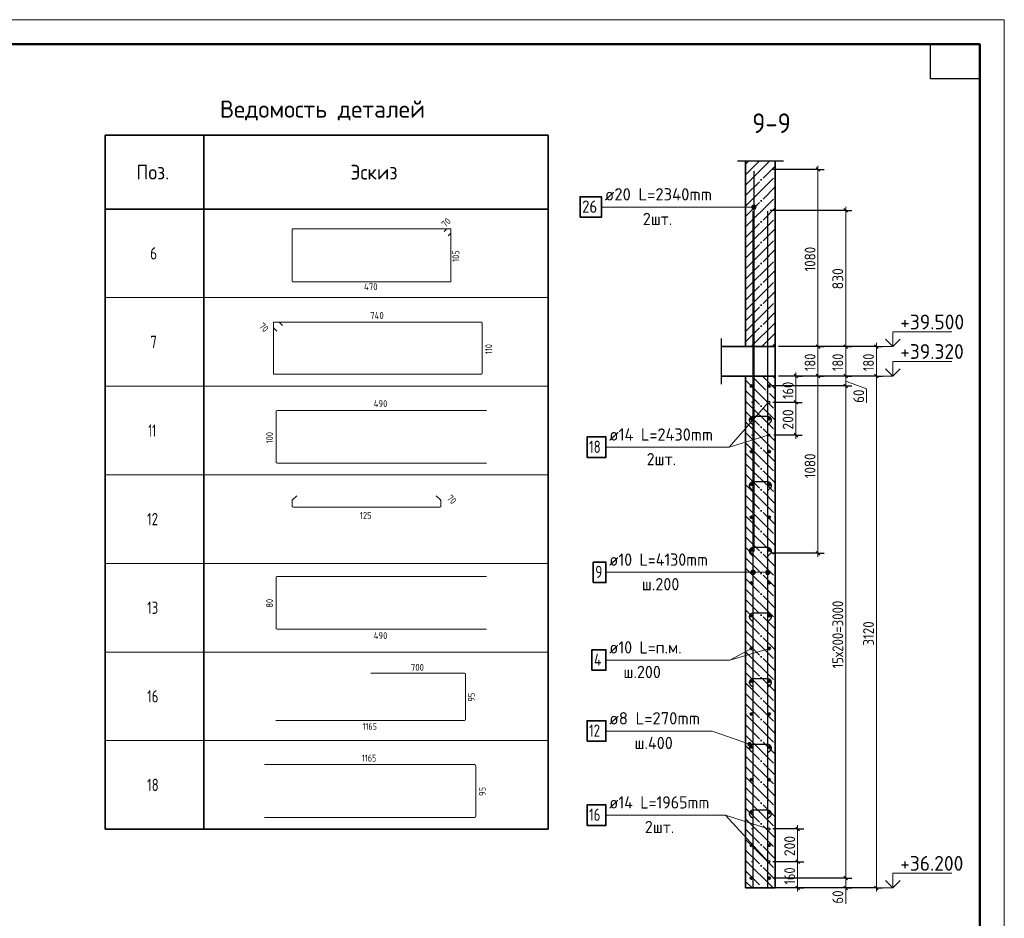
# Model space of a CAD drawing. Header units: millimetres. Extents: x -49773 to 2322955, y -3321 to 58485.
# Tile 514 of 580: x 1974698 to 1994707, y 8534 to 26793. Entities that reach past the tile are written whole.
import ezdxf

# ---------------------------------------------------------------- set-up
doc = ezdxf.new("R2010")
doc.units = ezdxf.units.MM
doc.linetypes.add('______11', pattern=[500, 400, -50, 0, -50])
doc.linetypes.add('______5', pattern=[1100, 800, -100, 100, -100])
for name, color, linetype, lineweight in [('Standard', 7, 'Continuous', 25), ('Арм.стержн. вертикальными 1', 22, 'Continuous', 35), ('Арм.стержн.горизонт. 1', 180, 'Continuous', 35), ('Арм.стержн.горизонт. 2', 202, 'Continuous', 35), ('Высотная отметки_ общее', 7, 'Continuous', 13), ('Перекрытие_ общее', 7, 'Continuous', 35), ('Размерная линия_ общее', 7, 'Continuous', 13), ('Стена_ общее', 7, 'Continuous', 35)]:
    doc.layers.add(name, color=color, linetype=linetype, lineweight=lineweight)
doc.layers.add('Арм.стержн. вертикальными 2', color=7, linetype='Continuous', lineweight=35, true_color=0x006e00)
doc.layers.add('Арм.стержн.Стяжки', color=7, linetype='Continuous', lineweight=35, true_color=0x501e0f)
doc.styles.add('ISOCPEUR', font='txt')

msp = doc.modelspace()

# ---------------------------------------------------------------- hatches: boundary and pattern name
at = {"layer": 'Арм.стержн. вертикальными 1', "linetype": 'Continuous', "lineweight": 13, "transparency": 33554687}
for points in [[(1989577.9, 15603.1), (1989600.4, 15519.4), (1989600.4, 15609.4)], [(1989600.4, 15609.4), (1989600.4, 15519.4), (1989622.9, 15525.7)], [(1989600.4, 15609.4), (1989622.9, 15525.7), (1989622.9, 15603.1)], [(1989877.9, 15603.1), (1989900.4, 15519.4), (1989900.4, 15609.4)], [(1989900.4, 15609.4), (1989900.4, 15519.4), (1989922.9, 15525.7)], [(1989900.4, 15609.4), (1989922.9, 15525.7), (1989922.9, 15603.1)], [(1989561.7, 15541.9), (1989561.7, 15586.9), (1989555.4, 15564.4)], [(1989561.7, 15586.9), (1989577.9, 15525.7), (1989577.9, 15603.1)], [(1989561.7, 15586.9), (1989561.7, 15541.9), (1989577.9, 15525.7)], [(1989577.9, 15603.1), (1989577.9, 15525.7), (1989600.4, 15519.4)], [(1989622.9, 15603.1), (1989622.9, 15525.7), (1989639.1, 15541.9)], [(1989622.9, 15603.1), (1989639.1, 15541.9), (1989639.1, 15586.9)], [(1989639.1, 15586.9), (1989639.1, 15541.9), (1989645.4, 15564.4)], [(1989861.7, 15541.9), (1989861.7, 15586.9), (1989855.4, 15564.4)], [(1989861.7, 15586.9), (1989877.9, 15525.7), (1989877.9, 15603.1)], [(1989861.7, 15586.9), (1989861.7, 15541.9), (1989877.9, 15525.7)], [(1989877.9, 15603.1), (1989877.9, 15525.7), (1989900.4, 15519.4)], [(1989922.9, 15603.1), (1989922.9, 15525.7), (1989939.1, 15541.9)], [(1989922.9, 15603.1), (1989939.1, 15541.9), (1989939.1, 15586.9)], [(1989939.1, 15586.9), (1989939.1, 15541.9), (1989945.4, 15564.4)]]:
    msp.add_hatch(color=7, dxfattribs=at).paths.add_polyline_path(points)
at = {"layer": 'Арм.стержн. вертикальными 2', "linetype": 'Continuous', "lineweight": 13, "transparency": 33554687}
for points in [[(1989578.3, 23008.3), (1989594.5, 22947.1), (1989594.5, 23024.5)], [(1989578.3, 23008.3), (1989594.5, 22947.1), (1989594.5, 23024.5)], [(1989594.5, 23024.5), (1989617, 22940.8), (1989617, 23030.8)], [(1989594.5, 23024.5), (1989617, 22940.8), (1989617, 23030.8)], [(1989594.5, 23024.5), (1989594.5, 22947.1), (1989617, 22940.8)], [(1989594.5, 23024.5), (1989594.5, 22947.1), (1989617, 22940.8)], [(1989617, 23030.8), (1989617, 22940.8), (1989639.5, 22947.1)], [(1989617, 23030.8), (1989639.5, 22947.1), (1989639.5, 23024.5)], [(1989617, 23030.8), (1989617, 22940.8), (1989639.5, 22947.1)], [(1989617, 23030.8), (1989639.5, 22947.1), (1989639.5, 23024.5)], [(1989639.5, 23024.5), (1989639.5, 22947.1), (1989655.7, 22963.3)], [(1989639.5, 23024.5), (1989655.7, 22963.3), (1989655.7, 23008.3)], [(1989639.5, 23024.5), (1989639.5, 22947.1), (1989655.7, 22963.3)], [(1989639.5, 23024.5), (1989655.7, 22963.3), (1989655.7, 23008.3)], [(1989578.3, 22963.3), (1989578.3, 23008.3), (1989572, 22985.8)], [(1989578.3, 22963.3), (1989578.3, 23008.3), (1989572, 22985.8)], [(1989578.3, 23008.3), (1989578.3, 22963.3), (1989594.5, 22947.1)], [(1989578.3, 23008.3), (1989578.3, 22963.3), (1989594.5, 22947.1)], [(1989655.7, 23008.3), (1989655.7, 22963.3), (1989662, 22985.8)], [(1989655.7, 23008.3), (1989655.7, 22963.3), (1989662, 22985.8)]]:
    msp.add_hatch(color=7, dxfattribs=at).paths.add_polyline_path(points)
at = {"layer": 'Арм.стержн.Стяжки', "linetype": 'Continuous', "lineweight": 13, "transparency": 33554687}
for points in [[(1989493.7, 12066.6), (1989506.1, 12102), (1989495, 12086.1)], [(1989506.1, 12102), (1989493.7, 12066.6), (1989502, 12049.5)], [(1989506.1, 12102), (1989502, 12049.5), (1989523.3, 12110.3)], [(1989523.3, 12110.3), (1989502, 12049.5), (1989518, 12038.3)], [(1989523.3, 12110.3), (1989518, 12038.3), (1989542.7, 12109.1)], [(1989542.7, 12109.1), (1989518, 12038.3), (1989537.4, 12037.1)], [(1989542.7, 12109.1), (1989537.4, 12037.1), (1989558.7, 12098)], [(1989558.7, 12098), (1989537.4, 12037.1), (1989554.6, 12045.4)], [(1989558.7, 12098), (1989554.6, 12045.4), (1989567, 12080.8)], [(1989567, 12080.8), (1989554.6, 12045.4), (1989565.8, 12061.4)]]:
    msp.add_hatch(color=7, dxfattribs=at).paths.add_polyline_path(points)

# ---------------------------------------------------------------- linework, layer by layer
at = {"layer": 'Standard', "color": 7, "linetype": 'Continuous', "lineweight": 35, "transparency": 33554687}
for p, q in [((1976437.1, 24444.9), (1985437.1, 24444.9)), ((1976437.1, 22944.9), (1976437.1, 24444.9)), ((1976437.1, 24444.9), (1976437.1, 21144.9)), ((1978437.1, 22944.9), (1978437.1, 24444.9)), ((1978437.1, 24444.9), (1978437.1, 21144.9)), ((1985437.1, 22944.9), (1985437.1, 24444.9)), ((1985437.1, 24444.9), (1985437.1, 21144.9)), ((1989450.2, 23915.5), (1989450.2, 20150.8)), ((1990050.2, 20150.8), (1990050.2, 23915.5)), ((1985437.1, 22944.9), (1976437.1, 22944.9)), ((1976437.1, 22644.9), (1976437.1, 19344.9)), ((1978437.1, 22644.9), (1978437.1, 19344.9)), ((1985437.1, 22644.9), (1985437.1, 19344.9)), ((1976437.1, 20844.9), (1976437.1, 17544.9)), ((1978437.1, 20844.9), (1978437.1, 17544.9)), ((1985437.1, 20844.9), (1985437.1, 17544.9)), ((1989450.2, 20150.8), (1988962.4, 20150.8)), ((1990050.2, 19550.8), (1990050.2, 20150.8)), ((1988962.4, 19550.8), (1989450.2, 19550.8)), ((1989450.2, 19550.8), (1989450.2, 9150.8)), ((1990050.2, 9150.8), (1990050.2, 19550.8)), ((1976437.1, 19044.9), (1976437.1, 15744.9)), ((1978437.1, 19044.9), (1978437.1, 15744.9)), ((1985437.1, 19044.9), (1985437.1, 15744.9)), ((1976437.1, 17244.9), (1976437.1, 13944.9)), ((1978437.1, 17244.9), (1978437.1, 13944.9)), ((1985437.1, 17244.9), (1985437.1, 13944.9)), ((1976437.1, 15444.9), (1976437.1, 12144.9)), ((1978437.1, 15444.9), (1978437.1, 12144.9)), ((1985437.1, 15444.9), (1985437.1, 12144.9)), ((1976437.1, 13644.9), (1976437.1, 10344.9)), ((1978437.1, 13644.9), (1978437.1, 10344.9)), ((1985437.1, 13644.9), (1985437.1, 10344.9)), ((1976437.1, 10344.9), (1985437.1, 10344.9)), ((1989450.2, 9150.8), (1990050.2, 9150.8))]:
    msp.add_line(p, q, dxfattribs=at)
at = {"layer": 'Standard', "color": 7, "linetype": 'Continuous', "lineweight": 25, "transparency": 33554687}
for p, q in [((1990216.9, 23915.5), (1989283.5, 23915.5)), ((1988962.4, 19384.2), (1988962.4, 20317.5))]:
    msp.add_line(p, q, dxfattribs=at)
at = {"layer": 'Standard', "color": 253, "linetype": '______11', "lineweight": 35, "true_color": 0xababab, "transparency": 33554687}
for p, q in [((1989450.2, 23641.9), (1989723.8, 23915.5)), ((1989450.2, 23217.7), (1990050.2, 23817.7)), ((1989450.2, 22793.4), (1990050.2, 23393.4)), ((1989450.2, 22369.1), (1990050.2, 22969.1)), ((1989450.2, 21944.9), (1990050.2, 22544.9)), ((1989450.2, 21520.6), (1990050.2, 22120.6)), ((1989450.2, 21096.3), (1990050.2, 21696.3)), ((1989450.2, 20672.1), (1990050.2, 21272.1)), ((1989450.2, 20247.8), (1990050.2, 20847.8)), ((1989777.5, 20150.8), (1990050.2, 20423.5)), ((1989578.9, 19550.8), (1990050.2, 19079.5)), ((1990003.2, 19550.8), (1990050.2, 19503.8)), ((1989450.2, 19255.3), (1990050.2, 18655.3)), ((1989450.2, 18831), (1990050.2, 18231)), ((1989450.2, 18406.7), (1990050.2, 17806.7)), ((1989450.2, 17982.5), (1990050.2, 17382.5)), ((1989450.2, 17558.2), (1990050.2, 16958.2)), ((1989450.2, 17133.9), (1990050.2, 16533.9)), ((1989450.2, 16709.7), (1990050.2, 16109.7)), ((1989450.2, 16285.4), (1990050.2, 15685.4)), ((1989450.2, 15861.1), (1990050.2, 15261.1)), ((1989450.2, 15436.9), (1990050.2, 14836.9)), ((1989450.2, 15012.6), (1990050.2, 14412.6)), ((1989450.2, 14588.4), (1990050.2, 13988.4)), ((1989450.2, 14164.1), (1990050.2, 13564.1)), ((1989450.2, 13739.8), (1990050.2, 13139.8)), ((1989450.2, 13315.6), (1990050.2, 12715.6)), ((1989450.2, 12891.3), (1990050.2, 12291.3)), ((1989450.2, 12467), (1990050.2, 11867)), ((1989450.2, 12042.8), (1990050.2, 11442.8)), ((1989450.2, 11618.5), (1990050.2, 11018.5)), ((1989450.2, 11194.2), (1990050.2, 10594.2)), ((1989450.2, 10770), (1990050.2, 10170)), ((1989450.2, 10345.7), (1990050.2, 9745.7)), ((1989450.2, 9921.5), (1990050.2, 9321.5)), ((1989450.2, 9497.2), (1989796.6, 9150.8))]:
    msp.add_line(p, q, dxfattribs=at)
at = {"layer": 'Standard', "color": 253, "linetype": '______5', "lineweight": 35, "true_color": 0xababab, "transparency": 33554687}
for p, q in [((1989450.2, 23429.8), (1989935.9, 23915.5)), ((1989450.2, 23854.1), (1989511.6, 23915.5)), ((1989450.2, 23005.5), (1990050.2, 23605.5)), ((1989450.2, 22581.3), (1990050.2, 23181.3)), ((1989450.2, 22157), (1990050.2, 22757)), ((1989450.2, 21732.7), (1990050.2, 22332.7)), ((1989450.2, 21308.5), (1990050.2, 21908.5)), ((1989450.2, 20884.2), (1990050.2, 21484.2)), ((1989450.2, 20460), (1990050.2, 21060)), ((1989565.3, 20150.8), (1990050.2, 20635.7)), ((1989989.6, 20150.8), (1990050.2, 20211.4)), ((1989450.2, 19467.4), (1990050.2, 18867.4)), ((1989791, 19550.8), (1990050.2, 19291.6)), ((1989450.2, 19043.1), (1990050.2, 18443.1)), ((1989450.2, 18618.9), (1990050.2, 18018.9)), ((1989450.2, 18194.6), (1990050.2, 17594.6)), ((1989450.2, 17770.3), (1990050.2, 17170.3)), ((1989450.2, 17346.1), (1990050.2, 16746.1)), ((1989450.2, 16921.8), (1990050.2, 16321.8)), ((1989450.2, 16497.5), (1990050.2, 15897.5)), ((1989450.2, 16073.3), (1990050.2, 15473.3)), ((1989450.2, 15649), (1990050.2, 15049)), ((1989450.2, 15224.8), (1990050.2, 14624.7)), ((1989450.2, 14800.5), (1990050.2, 14200.5)), ((1989450.2, 14376.2), (1990050.2, 13776.2)), ((1989450.2, 13952), (1990050.2, 13352)), ((1989450.2, 13527.7), (1990050.2, 12927.7)), ((1989450.2, 13103.4), (1990050.2, 12503.4)), ((1989450.2, 12679.2), (1990050.2, 12079.2)), ((1989450.2, 12254.9), (1990050.2, 11654.9)), ((1989450.2, 11830.6), (1990050.2, 11230.6)), ((1989450.2, 11406.4), (1990050.2, 10806.4)), ((1989450.2, 10982.1), (1990050.2, 10382.1)), ((1989450.2, 10557.9), (1990050.2, 9957.8)), ((1989450.2, 10133.6), (1990050.2, 9533.6)), ((1989450.2, 9709.3), (1990008.7, 9150.8)), ((1989450.2, 9285.1), (1989584.4, 9150.8))]:
    msp.add_line(p, q, dxfattribs=at)
at = {"layer": 'Standard', "color": 40, "linetype": 'Continuous', "lineweight": 18, "transparency": 33554687}
for p, q in [((1980238.2, 21478.3), (1980238.2, 22528.8)), ((1980250.1, 22540.7), (1983451.4, 22540.7)), ((1983323.3, 22486.9), (1983374.3, 22537.9)), ((1983381, 22540.7), (1983451.4, 22540.7)), ((1983458.1, 22454.1), (1983407.1, 22403.1)), ((1983460.9, 22531.2), (1983460.9, 21478.3)), ((1983460.9, 22531.2), (1983460.9, 22460.8)), ((1983449, 21466.4), (1980250.1, 21466.4)), ((1979853.6, 20540.9), (1979853.6, 20635.8)), ((1979853.6, 19604.2), (1979853.6, 20635.8)), ((1979866.5, 20648.7), (1984079.3, 20648.7)), ((1979866.5, 20648.7), (1979961.4, 20648.7)), ((1979970.5, 20644.9), (1980039.3, 20576)), ((1984095.3, 20632.6), (1984095.3, 19604.2)), ((1979926.3, 20463), (1979857.4, 20531.8)), ((1984079.3, 19588.2), (1979869.7, 19588.2)), ((1980236.4, 16904), (1980236.4, 17022.6)), ((1980241.1, 17033.9), (1980327, 17119.9)), ((1983163.3, 17119.9), (1983249.2, 17033.9)), ((1983253.9, 17022.6), (1983253.9, 16904)), ((1983237.9, 16888), (1980252.4, 16888))]:
    msp.add_line(p, q, dxfattribs=at)
at = {"layer": 'Standard', "color": 7, "linetype": 'Continuous', "lineweight": 13, "transparency": 33554687}
for p, q in [((1976437.1, 21144.9), (1985437.1, 21144.9)), ((1976437.1, 19344.9), (1985437.1, 19344.9)), ((1976437.1, 17544.9), (1985437.1, 17544.9)), ((1976437.1, 15744.9), (1985437.1, 15744.9)), ((1989933.7, 14017.5), (1989127.6, 13781.1)), ((1976437.1, 13944.9), (1985437.1, 13944.9)), ((1976437.1, 12144.9), (1985437.1, 12144.9)), ((1976437.1, 10344.9), (1985437.1, 10344.9))]:
    msp.add_line(p, q, dxfattribs=at)
at = {"layer": 'Standard', "color": 4, "linetype": 'Continuous', "lineweight": 18, "transparency": 33554687}
for p, q in [((1979907.3, 18831.6), (1979907.3, 17801.8)), ((1984183.9, 18851.2), (1979927, 18851.2)), ((1979927, 17782.1), (1984183.9, 17782.1)), ((1979907.3, 14429.6), (1979907.3, 15459.4)), ((1979927, 15479.1), (1984183.9, 15479.1)), ((1984183.9, 14409.9), (1979927, 14409.9))]:
    msp.add_line(p, q, dxfattribs=at)
at = {"layer": 'Standard', "color": 211, "linetype": 'Continuous', "lineweight": 18, "true_color": 0xff54ff, "transparency": 33554687}
for p, q in [((1981832.7, 13515.5), (1983734.4, 13515.5)), ((1983759.3, 13490.7), (1983759.3, 12577.1)), ((1983734.4, 12552.3), (1979906.2, 12552.3)), ((1979674.9, 11656.5), (1983939.5, 11656.5)), ((1983967.2, 11628.8), (1983967.2, 10611.1)), ((1983939.5, 10583.4), (1979674.9, 10583.4))]:
    msp.add_line(p, q, dxfattribs=at)
at = {"layer": 'Standard', "color": 7, "linetype": 'Continuous', "lineweight": 13, "transparency": 33554687}
msp.add_lwpolyline([(1952707.4, -2907.2), (1994707.4, -2907.2), (1994707.4, 26792.8), (1952707.4, 26792.8), (1952707.4, -2907.2)], close=True, dxfattribs=at)
at = {"layer": 'Standard', "color": 7, "linetype": 'Continuous', "lineweight": 50, "transparency": 33554687}
msp.add_lwpolyline([(1954707.4, 26292.8), (1994207.4, 26292.8), (1994207.4, -2407.2), (1954707.4, -2407.2), (1954707.4, 26292.8)], close=True, dxfattribs=at)
at = {"layer": 'Standard', "color": 7, "linetype": 'Continuous', "lineweight": 25, "transparency": 33554687}
msp.add_lwpolyline([(1994207.4, 26292.8), (1994207.4, 25592.8), (1993207.4, 25592.8), (1993207.4, 26292.8), (1994207.4, 26292.8)], close=True, dxfattribs=at)
at = {"layer": 'Standard', "color": 40, "linetype": 'Continuous', "lineweight": 18, "transparency": 33554687}
for centre, radius, start, end in [((1980250.1, 22528.8), 11.9, 90, 180), ((1983381, 22531.2), 9.49, 89.99953, 134.99953), ((1983451.4, 22531.2), 9.49, 0, 89.99953), ((1983451.4, 22531.2), 9.49, 359.99953, 90), ((1983451.4, 22460.8), 9.49, 314.99953, 359.99953), ((1980250.1, 21478.3), 11.9, 180, 270), ((1983449, 21478.3), 11.9, 270, 0), ((1979866.5, 20635.8), 12.8, 90, 179.99953), ((1979866.5, 20635.8), 12.8, 89.99953, 180), ((1979961.4, 20635.8), 12.8, 44.99953, 89.99953), ((1984079.3, 20632.6), 16, 0, 90), ((1979866.4, 20540.9), 12.8, 179.99953, 224.99953), ((1979869.7, 19604.2), 16, 180, 270), ((1984079.3, 19604.2), 16, 270, 0), ((1980252.4, 17022.6), 16, 135, 180), ((1983237.9, 17022.6), 16, 0, 45), ((1980252.4, 16904), 16, 180, 270), ((1983237.9, 16904), 16, 270, 0)]:
    msp.add_arc(centre, radius, start, end, dxfattribs=at)
at = {"layer": 'Standard', "color": 4, "linetype": 'Continuous', "lineweight": 18, "transparency": 33554687}
for centre, start, end in [((1979927, 18831.6), 90, 180), ((1979927, 17801.8), 180, 270), ((1979927, 15459.4), 90, 180), ((1979927, 14429.6), 180, 270)]:
    msp.add_arc(centre, 19.7, start, end, dxfattribs=at)
at = {"layer": 'Standard', "color": 211, "linetype": 'Continuous', "lineweight": 18, "true_color": 0xff54ff, "transparency": 33554687}
for centre, radius, start, end in [((1983734.4, 13490.7), 24.8, 0, 90), ((1983734.4, 12577.1), 24.8, 270, 0), ((1983939.5, 11628.8), 27.7, 0, 90), ((1983939.5, 10611.1), 27.7, 270, 0)]:
    msp.add_arc(centre, radius, start, end, dxfattribs=at)
at = {"layer": 'Арм.стержн. вертикальными 1', "color": 4, "linetype": 'Continuous', "lineweight": 25, "transparency": 33554687}
for p, q in [((1989600.4, 9167.5), (1989600.4, 22900.8)), ((1989900.4, 9167.5), (1989900.4, 22900.8))]:
    msp.add_line(p, q, dxfattribs=at)
at = {"layer": 'Арм.стержн. вертикальными 1', "color": 7, "linetype": 'Continuous', "lineweight": 13, "transparency": 33554687}
for p, q in [((1989600.4, 15609.4), (1989600.4, 15609.4)), ((1989900.4, 15609.4), (1989900.4, 15609.4)), ((1986610.9, 15564.4), (1989044.3, 15564.4)), ((1989044.3, 15564.4), (1989900.4, 15564.4)), ((1989044.3, 15564.4), (1989600.4, 15564.4)), ((1989555.4, 15564.4), (1989555.4, 15564.4)), ((1989600.4, 15519.4), (1989600.4, 15519.4)), ((1989645.4, 15564.4), (1989645.4, 15564.4)), ((1989855.4, 15564.4), (1989855.4, 15564.4)), ((1989900.4, 15519.4), (1989900.4, 15519.4)), ((1989945.4, 15564.4), (1989945.4, 15564.4))]:
    msp.add_line(p, q, dxfattribs=at)
at = {"layer": 'Арм.стержн. вертикальными 1', "color": 7, "linetype": 'Continuous', "lineweight": 35, "transparency": 33554687}
msp.add_lwpolyline([(1986352.6, 15356.1), (1986610.9, 15356.1), (1986610.9, 15772.8), (1986352.6, 15772.8), (1986352.6, 15356.1)], dxfattribs=at)
at = {"layer": 'Арм.стержн. вертикальными 1', "color": 7, "linetype": 'Continuous', "lineweight": 13, "transparency": 33554687}
for centre in [(1989600.4, 15564.4), (1989900.4, 15564.4)]:
    msp.add_circle(centre, 45, dxfattribs=at)
at = {"layer": 'Арм.стержн. вертикальными 2', "color": 33, "linetype": 'Continuous', "lineweight": 25, "true_color": 0xf0a546, "transparency": 33554687}
msp.add_line((1989617, 23717.5), (1989617, 15984.2), dxfattribs=at)
msp.add_line((1989617, 23717.5), (1989617, 15984.2), dxfattribs=at)
at = {"layer": 'Арм.стержн. вертикальными 2', "color": 7, "linetype": 'Continuous', "lineweight": 13, "transparency": 33554687}
for p, q in [((1989617, 23030.8), (1989617, 23030.8)), ((1989617, 23030.8), (1989617, 23030.8)), ((1986520, 22985.8), (1989053.3, 22985.8)), ((1989053.3, 22985.8), (1989617, 22985.8)), ((1989053.3, 22985.8), (1989617, 22985.8)), ((1989572, 22985.8), (1989572, 22985.8)), ((1989572, 22985.8), (1989572, 22985.8)), ((1989617, 22940.8), (1989617, 22940.8)), ((1989617, 22940.8), (1989617, 22940.8)), ((1989662, 22985.8), (1989662, 22985.8)), ((1989662, 22985.8), (1989662, 22985.8))]:
    msp.add_line(p, q, dxfattribs=at)
at = {"layer": 'Арм.стержн. вертикальными 2', "color": 7, "linetype": 'Continuous', "lineweight": 35, "transparency": 33554687}
msp.add_lwpolyline([(1986086.7, 22777.5), (1986520, 22777.5), (1986520, 23194.2), (1986086.7, 23194.2), (1986086.7, 22777.5)], dxfattribs=at)
at = {"layer": 'Арм.стержн. вертикальными 2', "color": 7, "linetype": 'Continuous', "lineweight": 13, "transparency": 33554687}
msp.add_circle((1989617, 22985.8), 45, dxfattribs=at)
msp.add_circle((1989617, 22985.8), 45, dxfattribs=at)
at = {"layer": 'Арм.стержн.горизонт. 1', "color": 7, "linetype": 'Continuous', "lineweight": 13, "transparency": 33554687}
for p, q in [((1989127.6, 13781.1), (1989567, 14017.5)), ((1986610.9, 13781.1), (1989127.6, 13781.1))]:
    msp.add_line(p, q, dxfattribs=at)
at = {"layer": 'Арм.стержн.горизонт. 1', "color": 7, "linetype": 'Continuous', "lineweight": 35, "transparency": 33554687}
msp.add_lwpolyline([(1986327.6, 13572.8), (1986610.9, 13572.8), (1986610.9, 13989.4), (1986327.6, 13989.4), (1986327.6, 13572.8)], dxfattribs=at)
at = {"layer": 'Арм.стержн.горизонт. 1', "color": 4, "linetype": 'Continuous', "lineweight": 50, "transparency": 33554687}
for centre in [(1989567, 19350.8), (1989933.4, 19350.8), (1989567, 18684.2), (1989933.4, 18684.2), (1989567, 18017.5), (1989933.4, 18017.5), (1989567, 17350.8), (1989933.4, 17350.8), (1989567, 16684.2), (1989933.4, 16684.2), (1989567, 16017.5), (1989933.4, 16017.5), (1989567, 15350.8), (1989933.4, 15350.8), (1989567, 14684.2), (1989933.4, 14684.2), (1989567, 14017.5), (1989933.4, 14017.5), (1989567, 13350.8), (1989933.4, 13350.8), (1989567, 12684.2), (1989933.4, 12684.2), (1989567, 12017.5), (1989933.4, 12017.5), (1989567, 11350.8), (1989933.4, 11350.8), (1989567, 10684.2), (1989933.4, 10684.2), (1989567, 10017.5), (1989933.4, 10017.5), (1989567, 9350.8), (1989933.4, 9350.8)]:
    msp.add_circle(centre, 16.7, dxfattribs=at)
at = {"layer": 'Арм.стержн.горизонт. 2', "color": 7, "linetype": 'Continuous', "lineweight": 13, "transparency": 33554687}
for p, q in [((1989119.3, 18106.1), (1989908.9, 19017.5)), ((1989119.3, 18106.1), (1989908.9, 18350.8)), ((1986610.9, 18106.1), (1989119.3, 18106.1)), ((1986610.9, 10631.1), (1989044.3, 10631.1)), ((1989044.3, 10631.1), (1989908.9, 10350.8)), ((1989044.3, 10631.1), (1989908.9, 9684.2))]:
    msp.add_line(p, q, dxfattribs=at)
at = {"layer": 'Арм.стержн.горизонт. 2', "color": 211, "linetype": 'Continuous', "lineweight": 25, "true_color": 0xff54ff, "transparency": 33554687}
for points in [[(1989591.6, 19017.5), (1989570.3, 19017.5), (1989566.9, 19017.5)], [(1989591.6, 18350.8), (1989570.3, 18350.8), (1989566.9, 18350.8)], [(1989591.6, 10350.8), (1989570.3, 10350.8), (1989566.9, 10350.8)], [(1989591.6, 9684.2), (1989570.3, 9684.2), (1989566.9, 9684.2)]]:
    msp.add_lwpolyline(points, dxfattribs=at)
at = {"layer": 'Арм.стержн.горизонт. 2', "color": 7, "linetype": 'Continuous', "lineweight": 35, "transparency": 33554687}
for points in [[(1986227.6, 17897.8), (1986610.9, 17897.8), (1986610.9, 18314.4), (1986227.6, 18314.4), (1986227.6, 17897.8)], [(1986227.6, 10422.8), (1986610.9, 10422.8), (1986610.9, 10839.4), (1986227.6, 10839.4), (1986227.6, 10422.8)]]:
    msp.add_lwpolyline(points, dxfattribs=at)
at = {"layer": 'Арм.стержн.горизонт. 2', "color": 211, "linetype": 'Continuous', "lineweight": 25, "true_color": 0xff54ff, "transparency": 33554687}
for centre in [(1989921.2, 19017.5), (1989921.2, 18350.8), (1989921.2, 10350.8), (1989921.2, 9684.2)]:
    msp.add_circle(centre, 23.3, dxfattribs=at)
at = {"layer": 'Арм.стержн.Стяжки', "color": 7, "linetype": 'Continuous', "lineweight": 13, "transparency": 33554687}
for p, q in [((1986610.9, 12339.4), (1988769.3, 12339.4)), ((1988769.3, 12339.4), (1989530.4, 12073.7)), ((1989495, 12086.1), (1989495, 12086.1)), ((1989518, 12038.3), (1989518, 12038.3)), ((1989542.7, 12109.1), (1989542.7, 12109.1)), ((1989565.8, 12061.4), (1989565.8, 12061.4))]:
    msp.add_line(p, q, dxfattribs=at)
at = {"layer": 'Арм.стержн.Стяжки', "color": 40, "linetype": 'Continuous', "lineweight": 25, "transparency": 33554687}
for points in [[(1989603, 18554.6), (1989552.6, 18605), (1989547.7, 18610.6), (1989543.4, 18616.7), (1989539.6, 18623.1), (1989536.5, 18629.8), (1989534, 18636.7), (1989532.1, 18643.9), (1989530.9, 18651.3), (1989530.4, 18658.6), (1989530.4, 18663.9), (1989532.3, 18678), (1989537.1, 18692.6), (1989544.6, 18706), (1989553.8, 18717), (1989564.8, 18726.1), (1989578.1, 18733.6), (1989592.7, 18738.4), (1989606.9, 18740.4), (1989893.8, 18740.4), (1989908, 18738.4), (1989922.6, 18733.6), (1989936, 18726.1), (1989946.9, 18717), (1989956.1, 18706), (1989963.6, 18692.6), (1989968.4, 18678), (1989970.4, 18663.9), (1989970.4, 18658.6), (1989969.8, 18651.3), (1989968.6, 18643.9), (1989966.8, 18636.7), (1989964.3, 18629.8), (1989961.2, 18623.1), (1989957.4, 18616.7), (1989953, 18610.6), (1989948.2, 18605), (1989897.7, 18554.6)], [(1989603, 17221.3), (1989552.6, 17271.7), (1989547.7, 17277.3), (1989543.4, 17283.3), (1989539.6, 17289.8), (1989536.5, 17296.4), (1989534, 17303.3), (1989532.1, 17310.6), (1989530.9, 17318), (1989530.4, 17325.3), (1989530.4, 17330.5), (1989532.3, 17344.7), (1989537.1, 17359.3), (1989544.6, 17372.7), (1989553.8, 17383.6), (1989564.8, 17392.8), (1989578.1, 17400.3), (1989592.7, 17405.1), (1989606.9, 17407.1), (1989893.8, 17407.1), (1989908, 17405.1), (1989922.6, 17400.3), (1989936, 17392.8), (1989946.9, 17383.6), (1989956.1, 17372.7), (1989963.6, 17359.3), (1989968.4, 17344.7), (1989970.4, 17330.5), (1989970.4, 17325.3), (1989969.8, 17318), (1989968.6, 17310.6), (1989966.8, 17303.3), (1989964.3, 17296.4), (1989961.2, 17289.8), (1989957.4, 17283.3), (1989953, 17277.3), (1989948.2, 17271.7), (1989897.7, 17221.3)], [(1989603, 15887.9), (1989552.6, 15938.4), (1989547.7, 15943.9), (1989543.4, 15950), (1989539.6, 15956.4), (1989536.5, 15963.1), (1989534, 15970), (1989532.1, 15977.3), (1989530.9, 15984.6), (1989530.4, 15992), (1989530.4, 15997.2), (1989532.3, 16011.4), (1989537.1, 16025.9), (1989544.6, 16039.3), (1989553.8, 16050.3), (1989564.8, 16059.4), (1989578.1, 16066.9), (1989592.7, 16071.7), (1989606.9, 16073.7), (1989893.8, 16073.7), (1989908, 16071.7), (1989922.6, 16066.9), (1989936, 16059.4), (1989946.9, 16050.3), (1989956.1, 16039.3), (1989963.6, 16025.9), (1989968.4, 16011.4), (1989970.4, 15997.2), (1989970.4, 15992), (1989969.8, 15984.6), (1989968.6, 15977.3), (1989966.8, 15970), (1989964.3, 15963.1), (1989961.2, 15956.4), (1989957.4, 15950), (1989953, 15943.9), (1989948.2, 15938.4), (1989897.7, 15887.9)], [(1989603, 14554.6), (1989552.6, 14605), (1989547.7, 14610.6), (1989543.4, 14616.7), (1989539.6, 14623.1), (1989536.5, 14629.8), (1989534, 14636.7), (1989532.1, 14643.9), (1989530.9, 14651.3), (1989530.4, 14658.6), (1989530.4, 14663.9), (1989532.3, 14678), (1989537.1, 14692.6), (1989544.6, 14706), (1989553.8, 14717), (1989564.8, 14726.1), (1989578.1, 14733.6), (1989592.7, 14738.4), (1989606.9, 14740.4), (1989893.8, 14740.4), (1989908, 14738.4), (1989922.6, 14733.6), (1989936, 14726.1), (1989946.9, 14717), (1989956.1, 14706), (1989963.6, 14692.6), (1989968.4, 14678), (1989970.4, 14663.9), (1989970.4, 14658.6), (1989969.8, 14651.3), (1989968.6, 14643.9), (1989966.8, 14636.7), (1989964.3, 14629.8), (1989961.2, 14623.1), (1989957.4, 14616.7), (1989953, 14610.6), (1989948.2, 14605), (1989897.7, 14554.6)], [(1989603, 13221.3), (1989552.6, 13271.7), (1989547.7, 13277.3), (1989543.4, 13283.3), (1989539.6, 13289.8), (1989536.5, 13296.4), (1989534, 13303.3), (1989532.1, 13310.6), (1989530.9, 13318), (1989530.4, 13325.3), (1989530.4, 13330.5), (1989532.3, 13344.7), (1989537.1, 13359.3), (1989544.6, 13372.7), (1989553.8, 13383.6), (1989564.8, 13392.8), (1989578.1, 13400.3), (1989592.7, 13405.1), (1989606.9, 13407.1), (1989893.8, 13407.1), (1989908, 13405.1), (1989922.6, 13400.3), (1989936, 13392.8), (1989946.9, 13383.6), (1989956.1, 13372.7), (1989963.6, 13359.3), (1989968.4, 13344.7), (1989970.4, 13330.5), (1989970.4, 13325.3), (1989969.8, 13318), (1989968.6, 13310.6), (1989966.8, 13303.3), (1989964.3, 13296.4), (1989961.2, 13289.8), (1989957.4, 13283.3), (1989953, 13277.3), (1989948.2, 13271.7), (1989897.7, 13221.3)], [(1989603, 11887.9), (1989552.6, 11938.4), (1989547.7, 11943.9), (1989543.4, 11950), (1989539.6, 11956.4), (1989536.5, 11963.1), (1989534, 11970), (1989532.1, 11977.3), (1989530.9, 11984.6), (1989530.4, 11992), (1989530.4, 11997.2), (1989532.3, 12011.4), (1989537.1, 12025.9), (1989544.6, 12039.3), (1989553.8, 12050.3), (1989564.8, 12059.4), (1989578.1, 12066.9), (1989592.7, 12071.7), (1989606.9, 12073.7), (1989893.8, 12073.7), (1989908, 12071.7), (1989922.6, 12066.9), (1989936, 12059.4), (1989946.9, 12050.3), (1989956.1, 12039.3), (1989963.6, 12025.9), (1989968.4, 12011.4), (1989970.4, 11997.2), (1989970.4, 11992), (1989969.8, 11984.6), (1989968.6, 11977.3), (1989966.8, 11970), (1989964.3, 11963.1), (1989961.2, 11956.4), (1989957.4, 11950), (1989953, 11943.9), (1989948.2, 11938.4), (1989897.7, 11887.9)], [(1989603, 10554.6), (1989552.6, 10605), (1989547.7, 10610.6), (1989543.4, 10616.7), (1989539.6, 10623.1), (1989536.5, 10629.8), (1989534, 10636.7), (1989532.1, 10643.9), (1989530.9, 10651.3), (1989530.4, 10658.6), (1989530.4, 10663.9), (1989532.3, 10678), (1989537.1, 10692.6), (1989544.6, 10706), (1989553.8, 10717), (1989564.8, 10726.1), (1989578.1, 10733.6), (1989592.7, 10738.4), (1989606.9, 10740.4), (1989893.8, 10740.4), (1989908, 10738.4), (1989922.6, 10733.6), (1989936, 10726.1), (1989946.9, 10717), (1989956.1, 10706), (1989963.6, 10692.6), (1989968.4, 10678), (1989970.4, 10663.9), (1989970.4, 10658.6), (1989969.8, 10651.3), (1989968.6, 10643.9), (1989966.8, 10636.7), (1989964.3, 10629.8), (1989961.2, 10623.1), (1989957.4, 10616.7), (1989953, 10610.6), (1989948.2, 10605), (1989897.7, 10554.6)]]:
    msp.add_lwpolyline(points, dxfattribs=at)
at = {"layer": 'Арм.стержн.Стяжки', "color": 7, "linetype": 'Continuous', "lineweight": 35, "transparency": 33554687}
msp.add_lwpolyline([(1986227.6, 12131.1), (1986610.9, 12131.1), (1986610.9, 12547.8), (1986227.6, 12547.8), (1986227.6, 12131.1)], dxfattribs=at)
at = {"layer": 'Арм.стержн.Стяжки', "color": 7, "linetype": 'Continuous', "lineweight": 13, "transparency": 33554687}
msp.add_circle((1989530.4, 12073.7), 37.5, dxfattribs=at)
at = {"layer": 'Высотная отметки_ общее', "color": 7, "linetype": 'Continuous', "lineweight": 13, "transparency": 33554687}
for p, q in [((1992441.1, 20150.8), (1992441.1, 20450.8)), ((1992441.1, 20450.8), (1993641.1, 20450.8)), ((1992441.1, 20150.8), (1992291.1, 20300.8)), ((1992441.1, 20150.8), (1992591.1, 20300.8)), ((1992441.1, 20150.8), (1992220.7, 20150.8)), ((1992441.1, 20150.8), (1992441.1, 20150.8)), ((1992441.1, 20150.8), (1992441.1, 20150.8)), ((1992441.1, 20150.8), (1992441.1, 20150.8)), ((1992441.1, 20150.8), (1992441.1, 20150.8)), ((1992441.1, 19550.8), (1992441.1, 19850.8)), ((1992441.1, 19850.8), (1993641.1, 19850.8)), ((1992441.1, 19550.8), (1992291.1, 19700.8)), ((1992441.1, 19550.8), (1992591.1, 19700.8)), ((1992441.1, 19550.8), (1992220.7, 19550.8)), ((1992441.1, 19550.8), (1992441.1, 19550.8)), ((1992441.1, 19550.8), (1992441.1, 19550.8)), ((1992441.1, 19550.8), (1992441.1, 19550.8)), ((1992441.1, 19550.8), (1992441.1, 19550.8)), ((1992441.1, 9150.8), (1992441.1, 9450.8)), ((1992441.1, 9450.8), (1993641.1, 9450.8)), ((1992441.1, 9150.8), (1992291.1, 9300.8)), ((1992441.1, 9150.8), (1992591.1, 9300.8)), ((1992441.1, 9150.8), (1992220.7, 9150.8)), ((1992441.1, 9150.8), (1992441.1, 9150.8)), ((1992441.1, 9150.8), (1992441.1, 9150.8)), ((1992441.1, 9150.8), (1992441.1, 9150.8)), ((1992441.1, 9150.8), (1992441.1, 9150.8))]:
    msp.add_line(p, q, dxfattribs=at)
at = {"layer": 'Перекрытие_ общее', "color": 7, "linetype": 'Continuous', "lineweight": 13, "transparency": 33554687}
for p, q in [((1990050.2, 20150.8), (1989450.2, 20150.8)), ((1989450.2, 19550.8), (1990050.2, 19550.8))]:
    msp.add_line(p, q, dxfattribs=at)
at = {"layer": 'Размерная линия_ общее', "color": 7, "linetype": 'Continuous', "lineweight": 13, "transparency": 33554687}
for p, q in [((1990920.5, 23750.8), (1990920.5, 23825.8)), ((1990920.5, 20150.8), (1990920.5, 23750.8)), ((1991483.7, 22917.5), (1991483.7, 22992.5)), ((1991483.7, 20150.8), (1991483.7, 22917.5)), ((1992107.8, 20150.8), (1992107.8, 20225.8)), ((1990920.5, 19550.8), (1990920.5, 20150.8)), ((1991483.7, 19550.8), (1991483.7, 20150.8)), ((1992107.8, 19550.8), (1992107.8, 20150.8)), ((1990472.2, 19550.8), (1990472.2, 19625.8)), ((1990472.2, 19017.5), (1990472.2, 19550.8)), ((1991483.7, 19350.8), (1991483.7, 19550.8)), ((1991483.7, 19450.8), (1991909.5, 19294.5)), ((1991909.5, 19294.5), (1991909.5, 19008.5)), ((1990472.2, 18350.8), (1990472.2, 18275.8)), ((1990920.5, 15950.8), (1990920.5, 15875.8)), ((1990506.3, 10350.8), (1990506.3, 10425.8)), ((1990506.3, 9684.2), (1990506.3, 10350.8)), ((1991483.7, 9150.8), (1991483.7, 9350.8)), ((1991483.7, 9250.8), (1991484.3, 9117.3)), ((1990506.3, 9150.8), (1990506.3, 9075.8)), ((1991483.7, 9150.8), (1991483.7, 9075.8)), ((1991484.3, 9117.3), (1991484.3, 8831.3)), ((1992107.8, 9150.8), (1992107.8, 9075.8))]:
    msp.add_line(p, q, dxfattribs=at)
at = {"layer": 'Размерная линия_ общее', "color": 253, "linetype": 'Continuous', "lineweight": -3, "true_color": 0xa0a0a0, "transparency": 33554687}
for p, q in [((1990920.5, 23750.8), (1989983.7, 23750.8)), ((1990920.5, 23750.8), (1990795.5, 23750.8)), ((1990920.5, 23750.8), (1991045.5, 23750.8)), ((1991483.7, 22917.5), (1989950.4, 22917.5)), ((1991483.7, 22917.5), (1991358.7, 22917.5)), ((1991483.7, 22917.5), (1991608.7, 22917.5)), ((1992107.8, 20150.8), (1990117, 20150.8)), ((1990920.5, 20150.8), (1990795.5, 20150.8)), ((1990920.5, 20150.8), (1991045.5, 20150.8)), ((1991483.7, 20150.8), (1991358.7, 20150.8)), ((1991483.7, 20150.8), (1991608.7, 20150.8)), ((1992107.8, 20150.8), (1991982.8, 20150.8)), ((1992107.8, 20150.8), (1992232.8, 20150.8)), ((1990472.2, 19550.8), (1990117, 19550.8)), ((1990472.2, 19550.8), (1990347.2, 19550.8)), ((1990472.2, 19550.8), (1990597.2, 19550.8)), ((1990920.5, 19550.8), (1990795.5, 19550.8)), ((1990920.5, 19550.8), (1991045.5, 19550.8)), ((1991483.7, 19550.8), (1991358.7, 19550.8)), ((1991483.7, 19550.8), (1991608.7, 19550.8)), ((1992107.8, 19550.8), (1991982.8, 19550.8)), ((1992107.8, 19550.8), (1992232.8, 19550.8)), ((1991483.7, 19350.8), (1991358.7, 19350.8)), ((1991483.7, 19350.8), (1991608.7, 19350.8)), ((1990472.2, 19017.5), (1990347.2, 19017.5)), ((1990472.2, 19017.5), (1990597.2, 19017.5)), ((1990472.2, 18350.8), (1990023.7, 18350.8)), ((1990472.2, 18350.8), (1990347.2, 18350.8)), ((1990472.2, 18350.8), (1990597.2, 18350.8)), ((1990920.5, 15950.8), (1989983.7, 15950.8)), ((1990920.5, 15950.8), (1990795.5, 15950.8)), ((1990920.5, 15950.8), (1991045.5, 15950.8)), ((1990506.3, 10350.8), (1990000.4, 10350.8)), ((1990506.3, 10350.8), (1990381.3, 10350.8)), ((1990506.3, 10350.8), (1990631.3, 10350.8)), ((1990506.3, 9684.2), (1990381.3, 9684.2)), ((1990506.3, 9684.2), (1990631.3, 9684.2)), ((1991483.7, 9350.8), (1991358.7, 9350.8)), ((1991483.7, 9350.8), (1991608.7, 9350.8)), ((1990506.3, 9150.8), (1990117, 9150.8)), ((1992107.8, 9150.8), (1990276.8, 9150.8)), ((1990506.3, 9150.8), (1990381.3, 9150.8)), ((1990506.3, 9150.8), (1990631.3, 9150.8)), ((1991483.7, 9150.8), (1991358.7, 9150.8)), ((1991483.7, 9150.8), (1991608.7, 9150.8)), ((1992107.8, 9150.8), (1991982.8, 9150.8)), ((1992107.8, 9150.8), (1992232.8, 9150.8))]:
    msp.add_line(p, q, dxfattribs=at)
at = {"layer": 'Размерная линия_ общее', "color": 7, "linetype": 'Continuous', "lineweight": 25, "transparency": 33554687}
for p, q in [((1990958, 23713.3), (1990883, 23788.3)), ((1991521.2, 22880), (1991446.2, 22955)), ((1990958, 20113.3), (1990883, 20188.3)), ((1991521.2, 20113.3), (1991446.2, 20188.3)), ((1992145.3, 20113.3), (1992070.3, 20188.3)), ((1990509.7, 19513.3), (1990434.7, 19588.3)), ((1990958, 19513.3), (1990883, 19588.3)), ((1991521.2, 19513.3), (1991446.2, 19588.3)), ((1992145.3, 19513.3), (1992070.3, 19588.3)), ((1991521.2, 19313.3), (1991446.2, 19388.3)), ((1990509.7, 18980), (1990434.7, 19055)), ((1990509.7, 18313.3), (1990434.7, 18388.3)), ((1990958, 15913.3), (1990883, 15988.3)), ((1990543.8, 10313.3), (1990468.8, 10388.3)), ((1990543.8, 9646.7), (1990468.8, 9721.7)), ((1991521.2, 9313.3), (1991446.2, 9388.3)), ((1990543.8, 9113.3), (1990468.8, 9188.3)), ((1991521.2, 9113.3), (1991446.2, 9188.3)), ((1992145.3, 9113.3), (1992070.3, 9188.3))]:
    msp.add_line(p, q, dxfattribs=at)
at = {"layer": 'Размерная линия_ общее', "color": 253, "linetype": 'Continuous', "lineweight": -3, "true_color": 0xa0a0a0, "transparency": 33554687}
for points in [[(1991483.7, 20150.8), (1991466.7, 20150.8), (1991466.7, 20150.8), (1990117, 20150.8)], [(1990920.5, 20150.8), (1990903.5, 20150.8), (1990903.5, 20150.8), (1990117, 20150.8)], [(1991483.7, 19550.8), (1991466.8, 19550.8), (1991466.8, 19550.8), (1991466.7, 19550.8), (1991466.7, 19550.8), (1990117, 19550.8)], [(1990920.5, 19550.8), (1990903.5, 19550.8), (1990903.5, 19550.8), (1990903.5, 19550.8), (1990903.5, 19550.8), (1990117, 19550.8)], [(1992107.8, 19550.8), (1992090.8, 19550.8), (1992090.8, 19550.8), (1990117, 19550.8)], [(1991483.7, 19350.8), (1991466.8, 19350.8), (1991466.8, 19350.8), (1991466.7, 19350.8), (1991466.7, 19350.8), (1990000.4, 19350.8)], [(1990472.2, 19017.5), (1990455.2, 19017.5), (1990455.2, 19017.5), (1990000.4, 19017.5)], [(1990506.3, 9684.2), (1990489.3, 9684.2), (1990489.3, 9684.2), (1990000.4, 9684.2)], [(1991483.7, 9350.8), (1991467.3, 9350.8), (1991467.3, 9350.8), (1991467.3, 9350.8), (1991467.3, 9350.8), (1991467.2, 9350.8), (1991467.2, 9350.8), (1990000.4, 9350.8)], [(1991483.7, 9150.8), (1991482, 9150.8), (1991482, 9150.8), (1991467.3, 9150.8), (1991467.3, 9150.8), (1991467.3, 9150.8), (1991467.3, 9150.8), (1991467.3, 9150.8), (1991467.3, 9150.8), (1989936.6, 9150.8)]]:
    msp.add_lwpolyline(points, dxfattribs=at)
at = {"layer": 'Размерная линия_ общее', "color": 7, "linetype": 'Continuous', "lineweight": 13, "transparency": 33554687}
for points in [[(1990920.5, 15950.8), (1990920.5, 17452.4), (1990920.5, 17452.4), (1990920.5, 19550.8)], [(1992107.8, 9150.8), (1992107.8, 14141.3), (1992107.8, 14141.3), (1992107.8, 19550.8)], [(1991483.7, 9350.8), (1991483.7, 9640), (1991483.7, 9640), (1991483.7, 19350.8)], [(1990472.2, 18350.8), (1990472.2, 18422.7), (1990472.2, 18422.7), (1990472.2, 19017.5)], [(1990506.3, 9150.8), (1990506.3, 9263.4), (1990506.3, 9263.4), (1990506.3, 9684.2)]]:
    msp.add_lwpolyline(points, dxfattribs=at)
at = {"layer": 'Стена_ общее', "color": 7, "linetype": 'Continuous', "lineweight": 35, "transparency": 33554687}
for p, q in [((1989450.2, 20150.8), (1990050.2, 20150.8)), ((1990050.2, 19550.8), (1989450.2, 19550.8))]:
    msp.add_line(p, q, dxfattribs=at)

# ---------------------------------------------------------------- texts
at = {"layer": 'Standard', "color": 7, "linetype": 'Continuous', "lineweight": 35, "transparency": 33554687, "attachment_point": 7, "style": 'ISOCPEUR'}
for s, insert, char_height, width in [('\\W0.98;Ведомость деталей', (1978767.1, 24744.9), 350, 4509.788), ('\\W0.91;9-9', (1989583.8, 24489.8), 400, 1021.794)]:
    msp.add_mtext(s, dxfattribs=dict(at, insert=insert, char_height=char_height, width=width))
at = {"layer": 'Standard', "color": 7, "linetype": 'Continuous', "lineweight": 25, "transparency": 33554687, "attachment_point": 7, "style": 'ISOCPEUR'}
for s, insert, char_height, width in [('\\W0.92;Поз.', (1977069.6, 23544.9), 300, 872.987), ('\\W0.94;Эскиз', (1981419.6, 23544.9), 300, 1176.119), ('\\W0.78;6', (1977349.6, 21919.9), 250, 272.004), ('\\W0.78;7', (1977349.6, 20119.9), 250, 272.004), ('\\W0.62;11', (1977312.1, 18319.9), 250, 328.117), ('\\W0.75;12', (1977287.1, 16519.9), 250, 393.566), ('\\W0.75;13', (1977287.1, 14719.9), 250, 393.566), ('\\W0.75;16', (1977287.1, 12919.9), 250, 393.566), ('\\W0.75;18', (1977287.1, 11119.9), 250, 393.566)]:
    msp.add_mtext(s, dxfattribs=dict(at, insert=insert, char_height=char_height, width=width))
at = {"layer": 'Standard', "color": 7, "linetype": 'Continuous', "lineweight": 13, "transparency": 33554687, "char_height": 140, "attachment_point": 7, "style": 'ISOCPEUR'}
for s, insert, width, rotation in [('\\W0.87;70', (1983353.9, 22559.5), 257.051, 44.99953), ('\\W0.83;105', (1983630.5, 21870.5), 323.644, 90), ('\\W0.87;70', (1979549.1, 20550.8), 257.04, 314.99954), ('\\W0.74;110', (1984299.9, 19999.4), 289.636, 90), ('\\W0.83;100', (1979845, 18183.7), 323.644, 90), ('\\W0.87;70', (1983367.1, 17054.7), 257.051, 315), ('\\W0.87;80', (1979845, 14846.5), 257.045, 90), ('\\W0.87;95', (1983948.4, 12935.9), 257.045, 90), ('\\W0.87;95', (1984170, 11021.9), 257.045, 90)]:
    msp.add_mtext(s, dxfattribs=dict(at, insert=insert, width=width, rotation=rotation))
for s, insert, width in [('\\W0.92;470', (1981695.5, 21296.8), 371.911), ('\\W0.92;740', (1981820.5, 20713.2), 371.911), ('\\W0.92;490', (1981891.6, 18920.9), 371.925), ('\\W0.83;125', (1981612.2, 16650), 323.644), ('\\W0.92;490', (1981891.6, 14207.6), 371.925), ('\\W0.91;700', (1982649, 13564.7), 357.631), ('\\W0.80;1165', (1981664.7, 12363.1), 391.82), ('\\W0.80;1165', (1981653.1, 11719.2), 391.82)]:
    msp.add_mtext(s, dxfattribs=dict(at, insert=insert, width=width))
at = {"layer": 'Арм.стержн. вертикальными 1', "color": 7, "linetype": 'Continuous', "lineweight": 25, "transparency": 33554687, "char_height": 250, "attachment_point": 7, "style": 'ISOCPEUR'}
for s, insert, width in [('\\W0.94;ø10 L=4130mm ', (1986677.6, 15697.8), 2416.468), ('\\W0.78;9', (1986394.3, 15447.8), 272.004), ('\\W0.95;ш.200 ', (1987340.1, 15197.8), 1093.334)]:
    msp.add_mtext(s, dxfattribs=dict(at, insert=insert, width=width))
at = {"layer": 'Арм.стержн. вертикальными 2', "color": 7, "linetype": 'Continuous', "lineweight": 25, "transparency": 33554687, "char_height": 250, "attachment_point": 7, "style": 'ISOCPEUR'}
for s, insert, width in [('\\W0.98;ø20 L=2340mm ', (1986586.7, 23119.2), 2521.281), ('\\W0.87;26', (1986128.4, 22869.2), 459.007), ('\\W0.94;2шт. ', (1987361.7, 22619.2), 967.736)]:
    msp.add_mtext(s, dxfattribs=dict(at, insert=insert, width=width))
at = {"layer": 'Арм.стержн.горизонт. 1', "color": 7, "linetype": 'Continuous', "lineweight": 25, "transparency": 33554687, "char_height": 250, "attachment_point": 7, "style": 'ISOCPEUR'}
for s, insert, width in [('\\W0.94;ø10 L=п.м.', (1986677.6, 13914.4), 1666.518), ('\\W0.80;4', (1986369.3, 13664.4), 299.854), ('\\W0.95;ш.200 ', (1986965.1, 13414.4), 1093.32)]:
    msp.add_mtext(s, dxfattribs=dict(at, insert=insert, width=width))
at = {"layer": 'Арм.стержн.горизонт. 2', "color": 7, "linetype": 'Continuous', "lineweight": 25, "transparency": 33554687, "char_height": 250, "attachment_point": 7, "style": 'ISOCPEUR'}
for s, insert, width in [('\\W0.96;ø14 L=2430mm ', (1986677.6, 18239.4), 2493.975), ('\\W0.75;18', (1986269.3, 17989.4), 393.558), ('\\W0.94;2шт. ', (1987440.1, 17739.4), 967.736), ('\\W0.94;ø14 L=1965mm ', (1986677.6, 10764.4), 2416.468), ('\\W0.75;16', (1986269.3, 10514.4), 393.558), ('\\W0.94;2шт. ', (1987402.6, 10264.4), 967.736)]:
    msp.add_mtext(s, dxfattribs=dict(at, insert=insert, width=width))
at = {"layer": 'Арм.стержн.Стяжки', "color": 7, "linetype": 'Continuous', "lineweight": 25, "transparency": 33554687, "char_height": 250, "attachment_point": 7, "style": 'ISOCPEUR'}
for s, insert, width in [('\\W0.98;ø8 L=270mm ', (1986677.6, 12472.8), 2146.05), ('\\W0.75;12', (1986269.3, 12222.8), 393.558), ('\\W0.95;ш.400 ', (1987190.1, 11972.8), 1118.529)]:
    msp.add_mtext(s, dxfattribs=dict(at, insert=insert, width=width))
at = {"layer": 'Высотная отметки_ общее', "color": 7, "linetype": 'Continuous', "lineweight": 25, "transparency": 33554687, "char_height": 300, "width": 1492.381, "attachment_point": 7, "style": 'ISOCPEUR'}
for s, insert in [('\\W0.96;+39.500', (1992591.1, 20500.8)), ('\\W0.96;+39.320', (1992591.1, 19900.8)), ('\\W0.96;+36.200', (1992591.1, 9500.8))]:
    msp.add_mtext(s, dxfattribs=dict(at, insert=insert))
at = {"layer": 'Размерная линия_ общее', "color": 7, "linetype": 'Continuous', "lineweight": 25, "transparency": 33554687, "char_height": 220, "attachment_point": 7, "rotation": 90, "style": 'ISOCPEUR'}
for s, insert, width in [('\\W0.87;1080', (1990870.5, 21675.8), 666.917), ('\\W0.91;830', (1991433.7, 21314.2), 561.996), ('\\W0.83;180', (1990870.5, 19652.8), 508.571), ('\\W0.83;180', (1991433.7, 19652.8), 508.571), ('\\W0.83;180', (1992057.8, 19652.8), 508.571), ('\\W0.83;160', (1990422.2, 19086.2), 508.571), ('\\W0.87;60', (1991859.5, 19008.5), 403.924), ('\\W0.91;200', (1990422.2, 18464.2), 561.981), ('\\W0.87;1080', (1990870.5, 17475.8), 666.917), ('\\W0.86;15х200=3000', (1991433.7, 13610.8), 1593.756), ('\\W0.87;3120', (1992057.8, 14075.8), 666.917), ('\\W0.91;200', (1990456.3, 9797.5), 561.981), ('\\W0.83;160', (1990456.3, 9219.5), 508.571), ('\\W0.87;60', (1991434.3, 8831.3), 403.932)]:
    msp.add_mtext(s, dxfattribs=dict(at, insert=insert, width=width))

doc.saveas('drawing.dxf')
